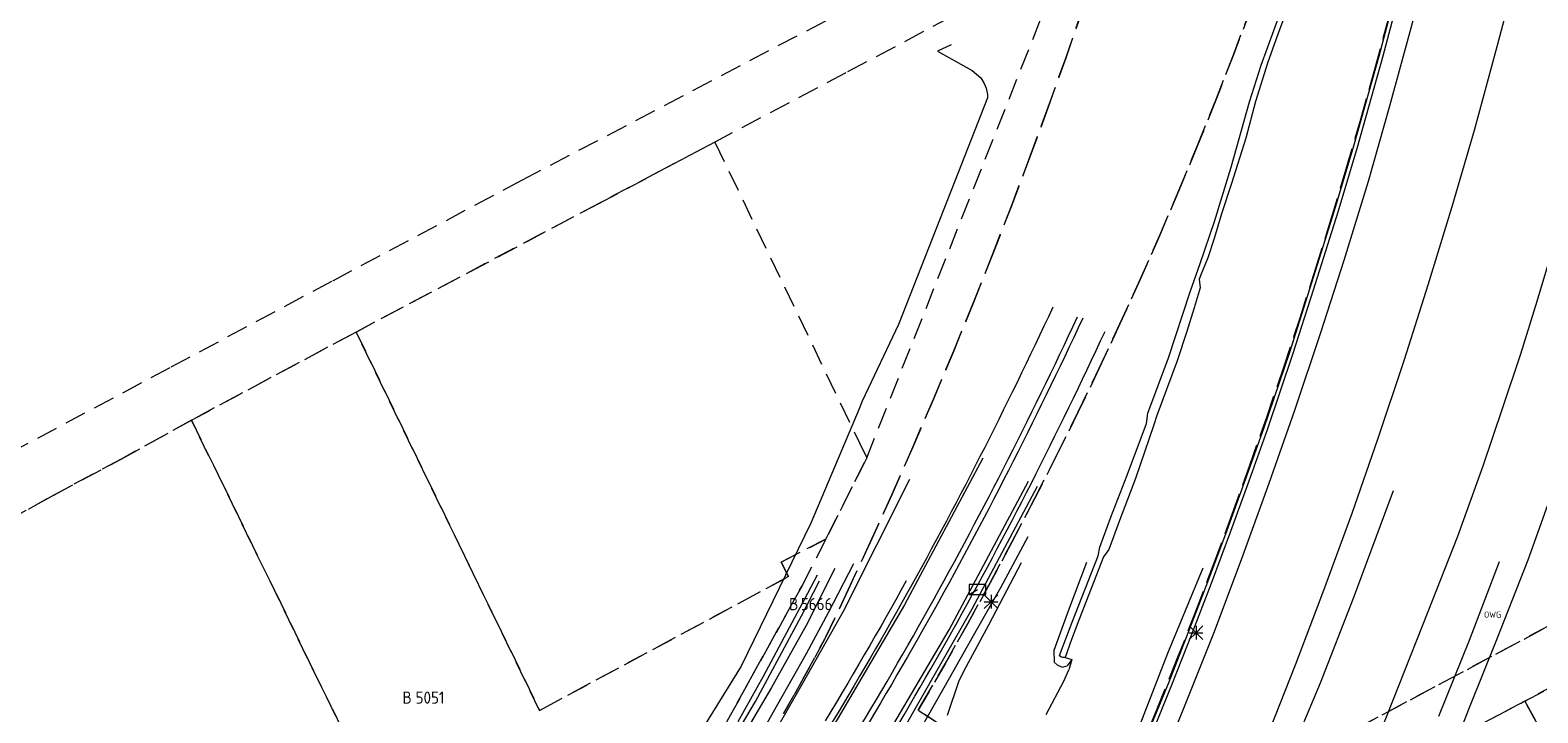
# Model space of a CAD drawing. Header units: metres. Extents: x 207644 to 210135, y 370459 to 373417.
# Tile 262 of 279: x 208436 to 208659, y 372887 to 372988. Entities that reach past the tile are written whole.
import ezdxf
from ezdxf.enums import TextEntityAlignment as Align

# ---------------------------------------------------------------- set-up
doc = ezdxf.new("R2010")
doc.units = ezdxf.units.M
doc.linetypes.add('HIDDEN2', pattern=[4.7625, 3.175, -1.5875])
for name, color, linetype, lineweight in [('GKL', 52, 'Continuous', 25), ('GMV', 7, 'Continuous', 25), ('Q21_lantaarnpaal', 1, 'Continuous', 0), ('Q23_kolk', 153, 'Continuous', 0)]:
    doc.layers.add(name, color=color, linetype=linetype, lineweight=lineweight)
for name, color, linetype in [('KAD_perceelnummer', 212, 'Continuous'), ('KAD_sectie', 212, 'Continuous'), ('KAD_Vastgesteld_Perceel', 212, 'Continuous'), ('OWG', 7, 'Continuous')]:
    doc.layers.add(name, color=color, linetype=linetype)
doc.styles.add('ISO', font='isocpeur.ttf', dxfattribs={"height": 1})
doc.styles.add('ISOCP', font='ISOCP.shx', dxfattribs={"height": 1.8})

# ---------------------------------------------------------------- blocks, each defined once
blk = doc.blocks.new('ACMAP_ANN_TEMPLATE_Vastgesteld_Perceelnummer')
at = {"layer": 'KAD_perceelnummer', "style": 'ISOCP'}
blk.add_attdef('Perceelnummer', text='', height=1.8, dxfattribs=at).set_placement((0, 0), align=Align.MIDDLE)
at = {"layer": 'KAD_sectie', "style": 'ISOCP'}
blk.add_attdef('sectie', text='', height=1.8, dxfattribs=at).set_placement((-2.7, 0), align=Align.MIDDLE_RIGHT)
blk = doc.blocks.new('Q21')
for p, q in [((-1, 1), (0, 0)), ((-1, 0), (0, 0)), ((-1, -1), (0, 0)), ((0, 1), (0, 0)), ((0, 0), (1, 1)), ((0, 0), (1, 0)), ((0, 0), (0, -1)), ((0, 0), (1, -1))]:
    blk.add_line(p, q)
blk = doc.blocks.new('Q23')
blk.add_line((-1.25, -0.75), (0, 0))
blk.add_lwpolyline([(-1.25, -0.75), (1.25, -0.75), (1.25, 0.75), (-1.25, 0.75), (-1.25, -0.75)])

msp = doc.modelspace()

# ---------------------------------------------------------------- linework, layer by layer
at = {"layer": 'GKL', "color": 253, "linetype": 'Continuous', "lineweight": 13}
for points in [[(208638.033, 372919.514), (208632.088, 372903.532)], [(208592.623, 372908.883), (208589.977, 372901.841)], [(208653.733, 372908.965), (208649.281, 372897.34)], [(208604.687, 372895.447), (208609.92, 372908.102)], [(208589.977, 372901.841), (208587.776, 372895.837)], [(208632.088, 372903.532), (208627.212, 372891.015)], [(208649.281, 372897.34), (208644.733, 372886.068)], [(208587.776, 372895.837), (208587.868, 372894.138)], [(208598.953, 372880.712), (208604.687, 372895.447)], [(208587.868, 372894.138), (208588.299, 372893.708)], [(208588.299, 372893.708), (208589.019, 372893.38)], [(208589.019, 372893.38), (208589.775, 372893.568)], [(208590.47, 372894.52), (208589.775, 372893.568)], [(208627.212, 372891.015), (208622.036, 372878.655)]]:
    msp.add_lwpolyline(points, dxfattribs=at)
at = {"layer": 'GMV', "color": 253, "linetype": 'Continuous', "lineweight": 13}
for points in [[(208660.097, 373080.376), (208658.186, 373068.516), (208656.027, 373056.309), (208653.792, 373044.899), (208651.671, 373033.936), (208649.055, 373022.026), (208646.472, 373010.783), (208643.593, 372999.06), (208640.639, 372988.003), (208637.507, 372976.451), (208634.309, 372965.293), (208630.734, 372953.605), (208627.297, 372942.895), (208623.442, 372931.405), (208619.642, 372920.578), (208615.535, 372909.251), (208611.426, 372898.347), (208606.889, 372887.011), (208602.388, 372876.107), (208597.562, 372864.853), (208592.877, 372854.324)], [(208661.685, 373019.512), (208659.059, 373007.865), (208656.177, 372995.844), (208653.248, 372984.719), (208650.002, 372972.861), (208646.734, 372961.565), (208643.184, 372949.936), (208639.683, 372938.892), (208635.719, 372927.117), (208631.888, 372916.113), (208627.716, 372904.73), (208623.513, 372893.675), (208618.974, 372882.192), (208614.426, 372871.251), (208609.512, 372859.843), (208604.683, 372848.924)], [(208639.015, 372995.599), (208635.963, 372984.018), (208632.148, 372970.511), (208629.298, 372960.933), (208625.662, 372949.377), (208622.666, 372939.985), (208618.854, 372928.688), (208616.139, 372921.102), (208613.417, 372913.641), (208610.556, 372905.953), (208607.643, 372898.431), (208604.8, 372891.166), (208602.465, 372885.425), (208599.468, 372878.185), (208596.451, 372870.994), (208593.244, 372863.741), (208590.728, 372858.2)], [(208639.549, 372995.46), (208636.495, 372983.873), (208632.677, 372970.357), (208629.824, 372960.772), (208626.187, 372949.21), (208623.189, 372939.813), (208619.375, 372928.507), (208616.657, 372920.914), (208613.934, 372913.451), (208611.071, 372905.758), (208608.157, 372898.231), (208605.311, 372890.962), (208602.975, 372885.216), (208599.976, 372877.973), (208596.957, 372870.776), (208593.747, 372863.516), (208591.236, 372857.985)], [(208622.618, 372991.613), (208620.928, 372986.948), (208619.493, 372982.973), (208617.635, 372977.15), (208616.235, 372971.726), (208614.111, 372964.993), (208612.612, 372960.533), (208611.513, 372956.865), (208610.601, 372954.018), (208609.546, 372951.458), (208609.314, 372950.819), (208609.448, 372949.553), (208608.562, 372946.573), (208607.435, 372942.937), (208606.059, 372938.758), (208603.034, 372930.653), (208602.577, 372929.251), (208599.906, 372921.317), (208597.516, 372915.111), (208595.929, 372910.798), (208595.17, 372909.735), (208591.497, 372900.333), (208590.404, 372897.478), (208589.466, 372894.807)], [(208589.466, 372894.807), (208589.112, 372894.794), (208588.818, 372894.92), (208588.64, 372895.079), (208588.765, 372895.516), (208590.487, 372900.065), (208594.361, 372909.881), (208594.623, 372911.162), (208596.251, 372915.587), (208598.642, 372921.796), (208601.521, 372929.476), (208601.71, 372930.973), (208604.784, 372939.205), (208607.995, 372948.955), (208609.435, 372953.133), (208611.579, 372959.386), (208614.032, 372967.413), (208616.783, 372977.094), (208618.494, 372982.529), (208621.303, 372990.239)], [(208572.612, 372985.548), (208570.554, 372984.623), (208575.696, 372981.715), (208576.975, 372980.668), (208577.489, 372979.816), (208577.774, 372979.139), (208577.985, 372978.206), (208577.983, 372977.708), (208573.125, 372965.329), (208564.79, 372944.108), (208559.398, 372932.791), (208558.985, 372931.622), (208551.801, 372914.701), (208541.488, 372893.516), (208520.436, 372859.451), (208506.197, 372838.957), (208503.893, 372835.859)], [(208628.419, 372838.565), (208633.912, 372850.663), (208639.223, 372862.317), (208642.096, 372869.428), (208642.43, 372870.264), (208645.608, 372877.951), (208649.341, 372887.412), (208653.364, 372897.454), (208658.03, 372909.293), (208662.166, 372920.874), (208666.076, 372932.797), (208669.752, 372942.869), (208671.956, 372950.347), (208673.596, 372955.702), (208675.406, 372960.407), (208676.477, 372963.388), (208676.921, 372965.999), (208677.15, 372966.781), (208678.071, 372967.127)], [(208661.625, 372955.302), (208659.28, 372947.547), (208656.88, 372939.732), (208654.207, 372931.77), (208651.281, 372923.131), (208647.562, 372912.74), (208643.175, 372901.552), (208638.869, 372890.727), (208634.363, 372879.383), (208629.82, 372868.64), (208625.328, 372858.579), (208620.406, 372847.969)], [(208577.302, 372924.314), (208565.697, 372902.623)], [(208556.678, 372901.655), (208566.5, 372921.204)], [(208572.292, 372898.903), (208584.047, 372920.926)], [(208575.724, 372902.006), (208585.357, 372920.199)], [(208579.952, 372905.152), (208583.992, 372912.724)], [(208558.144, 372908.697), (208554.408, 372901.415)], [(208578.169, 372899.646), (208583.015, 372908.86)], [(208550.451, 372900.994), (208553.112, 372906.166)], [(208555.391, 372908.006), (208551.121, 372899.568)], [(208552.749, 372906.987), (208551.349, 372904.311)], [(208565.949, 372906.161), (208565.169, 372904.755)], [(208551.349, 372904.311), (208544.771, 372891.995)], [(208565.169, 372904.755), (208564.386, 372903.351)], [(208576.559, 372899.187), (208579.952, 372905.152)], [(208550.694, 372891.109), (208556.678, 372901.655)], [(208565.697, 372902.623), (208553.06, 372881.071)], [(208563.76, 372902.238), (208562.962, 372900.827)], [(208564.386, 372903.351), (208563.76, 372902.238)], [(208565.42, 372884.021), (208575.724, 372902.006)], [(208543.627, 372888.289), (208550.451, 372900.994)], [(208551.121, 372899.568), (208546.012, 372890.367)], [(208554.408, 372901.415), (208551.144, 372895.345)], [(208562.162, 372899.419), (208561.357, 372898.012)], [(208562.962, 372900.827), (208562.162, 372899.419)], [(208574.466, 372892.769), (208578.169, 372899.646)], [(208559.531, 372877.17), (208572.292, 372898.903)], [(208561.357, 372898.012), (208560.549, 372896.607)], [(208572.402, 372891.87), (208576.559, 372899.187)], [(208551.144, 372895.345), (208546.893, 372887.867)], [(208559.738, 372895.204), (208558.923, 372893.803)], [(208560.549, 372896.607), (208559.738, 372895.204)], [(208589.466, 372894.807), (208590.47, 372894.52)], [(208558.923, 372893.803), (208558.105, 372892.404)], [(208573.738, 372891.257), (208574.466, 372892.769)], [(208589.294, 372891.295), (208590.02, 372892.992)], [(208590.47, 372894.52), (208590.02, 372892.992)], [(208546.012, 372890.367), (208533.227, 372868.658)], [(208544.771, 372891.995), (208541.01, 372885.293)], [(208541.025, 372874.155), (208550.694, 372891.109)], [(208557.283, 372891.007), (208556.458, 372889.613)], [(208558.105, 372892.404), (208557.283, 372891.007)], [(208568.27, 372884.562), (208572.402, 372891.87)], [(208572.043, 372886.246), (208573.738, 372891.257)], [(208586.65, 372886.362), (208589.294, 372891.295)], [(208540.26, 372882.593), (208543.627, 372888.289)], [(208555.629, 372888.22), (208554.797, 372886.829)], [(208556.458, 372889.613), (208555.629, 372888.22)], [(208546.893, 372887.867), (208539.422, 372874.641)], [(208554.797, 372886.829), (208553.962, 372885.441)]]:
    msp.add_lwpolyline(points, dxfattribs=at)
for points in [[(208587.634, 372946.668, -0.0190022), (208565.258, 372902.862)], [(208568.543, 372900.764, 0.018992), (208591.306, 372945.275)], [(208592.068, 372945.06, -0.0190033), (208569.241, 372900.378)], [(208572.71, 372898.629, 0.0190029), (208595.375, 372943.104)], [(208565.258, 372902.862, -0.0189842), (208539.175, 372860.253)], [(208542.409, 372858.108, 0.0189864), (208568.543, 372900.764)], [(208569.241, 372900.378, -0.0189875), (208543.044, 372857.679)], [(208546.372, 372855.662, 0.0189997), (208572.71, 372898.629)]]:
    msp.add_lwpolyline(points, format="xyb", dxfattribs=at)
at = {"layer": 'KAD_Vastgesteld_Perceel', "color": 253, "linetype": 'HIDDEN2', "lineweight": 13}
for points in [[(208589.546, 372998.625), (208557.018, 372981.416), (208537.607, 372971.146), (208520.437, 372962.052), (208484.489, 372943.012), (208460.138, 372929.954), (208449.722, 372924.192), (208439.749, 372918.873), (208411.023, 372902.928)], [(208534.015, 372875.617), (208550.516, 372905.428), (208554.058, 372912.34), (208554.058, 372912.34), (208560.093, 372924.361), (208589.546, 372998.625)], [(208592.078, 372990.871), (208589.554, 372983.583), (208586.956, 372976.294), (208584.291, 372969.029), (208581.559, 372961.789), (208578.762, 372954.574), (208575.899, 372947.386), (208572.97, 372940.223), (208569.977, 372933.088), (208566.918, 372925.98), (208563.794, 372918.9), (208560.606, 372911.85), (208557.354, 372904.827), (208554.048, 372897.859), (208553.909, 372897.586), (208550.892, 372892.044), (208547.794, 372886.512)], [(208547.794, 372886.512), (208550.892, 372892.044), (208553.909, 372897.586), (208554.048, 372897.859), (208557.354, 372904.827), (208560.606, 372911.85), (208563.794, 372918.9), (208566.918, 372925.98), (208569.977, 372933.088), (208572.97, 372940.223), (208575.899, 372947.386), (208578.762, 372954.574), (208581.559, 372961.789), (208584.291, 372969.029), (208586.956, 372976.294), (208589.554, 372983.583), (208592.078, 372990.871)], [(208616.919, 372990.803), (208614.377, 372984.056), (208611.762, 372977.339), (208609.072, 372970.65), (208606.309, 372963.991), (208603.473, 372957.362), (208600.565, 372950.766), (208597.583, 372944.202), (208594.53, 372937.671), (208591.405, 372931.174), (208588.208, 372924.712), (208584.941, 372918.286), (208581.597, 372911.885), (208578.362, 372905.859), (208575.062, 372899.856), (208571.7, 372893.889), (208568.277, 372887.954), (208567.716, 372887.004), (208571.383, 372884.601)], [(208571.383, 372884.601), (208567.716, 372887.004), (208568.277, 372887.954), (208571.7, 372893.889), (208575.062, 372899.856), (208578.362, 372905.859), (208581.597, 372911.885), (208584.941, 372918.286), (208588.208, 372924.712), (208591.405, 372931.174), (208594.53, 372937.671), (208597.583, 372944.202), (208600.565, 372950.766), (208603.473, 372957.362), (208606.309, 372963.991), (208609.072, 372970.65), (208611.762, 372977.339), (208614.377, 372984.056), (208616.919, 372990.803)], [(208433.16, 372925.056), (208457.115, 372937.84), (208481.043, 372950.606), (208509.059, 372965.488), (208555.457, 372989.857)], [(208757.594, 372951.066), (208611.21, 372872.849), (208592.826, 372863.03), (208592.826, 372863.03), (208593.94, 372865.538), (208597.057, 372872.735), (208600.108, 372879.96), (208603.092, 372887.213), (208606.009, 372894.493), (208608.808, 372901.655), (208611.543, 372908.842), (208614.214, 372916.053), (208616.82, 372923.287), (208619.36, 372930.545), (208621.836, 372937.825), (208624.246, 372945.127), (208626.591, 372952.45), (208628.87, 372959.794), (208631.083, 372967.159), (208633.23, 372974.542), (208635.311, 372981.945), (208637.325, 372989.366)], [(208637.325, 372989.366), (208635.311, 372981.945), (208633.23, 372974.542), (208631.083, 372967.159), (208628.87, 372959.794), (208626.591, 372952.45), (208624.246, 372945.127), (208621.836, 372937.825), (208619.36, 372930.545), (208616.82, 372923.287), (208614.214, 372916.053), (208611.543, 372908.842), (208608.808, 372901.655), (208606.009, 372894.493), (208603.092, 372887.213), (208600.108, 372879.96)]]:
    msp.add_lwpolyline(points, dxfattribs=at)
for points in [[(208537.607, 372971.146), (208559.027, 372926.577), (208560.093, 372924.361), (208554.058, 372912.34), (208547.409, 372908.939), (208548.5, 372906.786), (208511.66, 372886.969), (208484.489, 372943.012), (208520.437, 372962.052), (208537.607, 372971.146)], [(208587.477, 372851.169), (208587.507, 372851.232), (208590.757, 372858.371), (208592.826, 372863.03), (208611.21, 372872.849), (208757.594, 372951.066), (208794.019, 372970.557), (208796.2, 372971.725), (208797.539, 372963.078), (208780.592, 372954.019), (208699.282, 372910.884), (208679.045, 372899.975), (208657.52, 372888.338), (208614.833, 372865.819), (208587.477, 372851.169)], [(208548.5, 372906.786), (208547.409, 372908.939), (208554.058, 372912.34), (208550.516, 372905.428), (208534.015, 372875.617), (208520.91, 372855.077), (208509.833, 372839.019), (208506.52, 372834.733), (208460.138, 372929.954), (208484.489, 372943.012), (208511.66, 372886.969), (208548.5, 372906.786)], [(208482.144, 372803.902), (208463.656, 372794.747), (208411.023, 372902.928), (208439.749, 372918.873), (208449.722, 372924.192), (208460.138, 372929.954), (208506.52, 372834.733), (208497.912, 372823.576), (208487.401, 372810.288), (208482.144, 372803.902)], [(208689.277, 372830.683), (208657.52, 372888.338), (208679.045, 372899.975), (208702.988, 372855.779), (208700.465, 372850.916), (208697.481, 372845.32), (208694.434, 372839.758), (208691.325, 372834.23), (208689.277, 372830.683)], [(208614.833, 372865.819), (208657.52, 372888.338), (208689.277, 372830.683), (208688.154, 372828.738), (208684.921, 372823.282), (208681.628, 372817.862), (208680.414, 372815.914), (208661.693, 372802.248), (208650.501, 372794.085), (208614.833, 372865.819)]]:
    msp.add_lwpolyline(points, close=True, dxfattribs=at)

# ---------------------------------------------------------------- block references
ref = msp.add_blockref('ACMAP_ANN_TEMPLATE_Vastgesteld_Perceelnummer', (208552.684, 372902.717), dxfattribs=at)
ref.add_attrib('Perceelnummer', '5666', dxfattribs={"layer": 'KAD_perceelnummer', "lineweight": 13, "height": 1.8, "style": 'ISOCP'}).set_placement((208552.684, 372902.717), align=Align.MIDDLE)
ref.add_attrib('sectie', 'B', dxfattribs={"layer": 'KAD_sectie', "lineweight": 13, "height": 1.8, "style": 'ISOCP'}).set_placement((208549.984, 372902.717), align=Align.MIDDLE_RIGHT)
ref = msp.add_blockref('ACMAP_ANN_TEMPLATE_Vastgesteld_Perceelnummer', (208495.443, 372888.873), dxfattribs=at)
ref.add_attrib('Perceelnummer', '5051', dxfattribs={"layer": 'KAD_perceelnummer', "lineweight": 13, "height": 1.8, "style": 'ISOCP'}).set_placement((208495.443, 372888.873), align=Align.MIDDLE)
ref.add_attrib('sectie', 'B', dxfattribs={"layer": 'KAD_sectie', "lineweight": 13, "height": 1.8, "style": 'ISOCP'}).set_placement((208492.743, 372888.873), align=Align.MIDDLE_RIGHT)
at = {"layer": 'Q21_lantaarnpaal', "color": 253}
for p in [(208578.493, 372903.078), (208608.851, 372898.479)]:
    msp.add_blockref('Q21', p, dxfattribs=at)
at = {"layer": 'Q23_kolk', "color": 253}
msp.add_blockref('Q23', (208576.496, 372904.876), dxfattribs=at)

# ---------------------------------------------------------------- texts
at = {"layer": 'OWG', "color": 253, "linetype": 'Continuous', "lineweight": 13, "style": 'ISO'}
msp.add_text('OWG', height=0.9, dxfattribs=at).set_placement((208652.752, 372901.165), align=Align.MIDDLE_CENTER)

doc.saveas('drawing.dxf')
